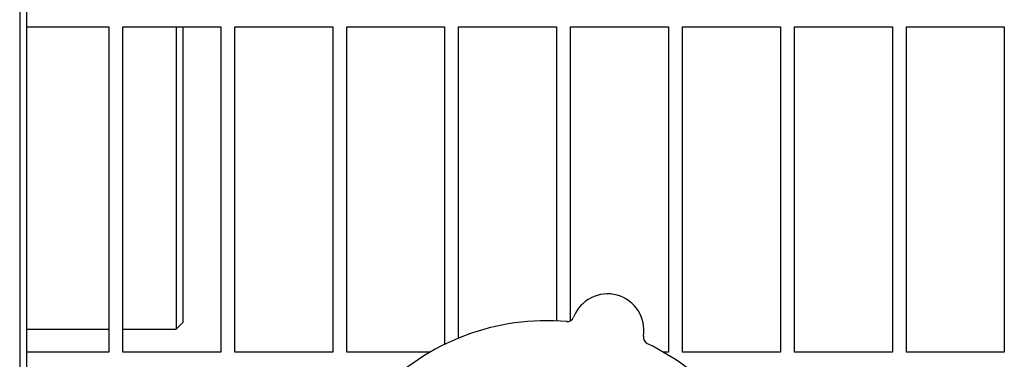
# Model space of a CAD drawing. Header units: inches. Extents: x 24 to 1128, y -69 to 748.
# Tile 628 of 656: x 737.25 to 746.05, y 609.4 to 612.43. Entities that reach past the tile are written whole.
import ezdxf

# ---------------------------------------------------------------- set-up
doc = ezdxf.new("R2010")
doc.units = ezdxf.units.IN
doc.header["$LTSCALE"] = 32
doc.header["$MEASUREMENT"] = 0
doc.layers.add('Visible (ANSI)', color=7, linetype='Continuous', lineweight=30)

msp = doc.modelspace()

# ---------------------------------------------------------------- linework, layer by layer
at = {"layer": 'Visible (ANSI)'}
for p, q in [((737.25198, 628.66844), (737.25198, 608.66853)), ((737.31448, 608.73103), (737.31448, 628.60594)), ((737.31448, 612.36978), (738.04813, 612.36978)), ((738.04813, 612.36978), (738.04813, 609.46353)), ((738.17313, 609.46353), (738.17313, 612.36978)), ((738.17313, 612.36978), (739.04813, 612.36978)), ((738.6499, 612.3698), (738.6499, 609.66853)), ((738.7124, 609.73103), (738.7124, 612.36981)), ((739.04813, 612.36978), (739.04813, 609.46353)), ((739.17313, 609.46353), (739.17313, 612.36978)), ((739.17313, 612.36978), (740.04813, 612.36978)), ((740.04813, 612.36978), (740.04813, 609.46353)), ((740.17313, 609.46353), (740.17313, 612.36978)), ((740.17313, 612.36978), (741.04813, 612.36978)), ((741.04813, 612.36978), (741.04813, 609.5321)), ((741.17313, 609.58827), (741.17313, 612.36978)), ((741.17313, 612.36978), (742.04813, 612.36978)), ((742.04813, 612.36978), (742.04813, 609.74169)), ((742.17313, 609.74405), (742.17313, 612.36978)), ((742.17313, 612.36978), (743.04813, 612.36978)), ((743.04813, 612.36978), (743.04813, 609.46353)), ((743.17313, 609.46353), (743.17313, 612.36978)), ((743.17313, 612.36978), (744.04813, 612.36978)), ((744.04813, 612.36978), (744.04813, 609.46353)), ((744.17313, 609.46353), (744.17313, 612.36978)), ((744.17313, 612.36978), (745.04813, 612.36978)), ((745.04813, 612.36978), (745.04813, 609.46353)), ((745.17313, 609.46353), (745.17313, 612.36978)), ((745.17313, 612.36978), (746.04813, 612.36978)), ((746.04813, 612.36978), (746.04813, 609.46353)), ((737.31448, 609.66853), (738.04813, 609.66853)), ((738.17313, 609.66853), (738.6499, 609.66853)), ((738.7124, 609.73103), (738.6499, 609.66853)), ((738.04813, 609.46353), (737.31448, 609.46353)), ((739.04813, 609.46353), (738.17313, 609.46353)), ((740.04813, 609.46353), (739.17313, 609.46353)), ((740.91971, 609.46353), (740.17313, 609.46353)), ((743.04813, 609.46353), (743.00163, 609.46353)), ((744.04813, 609.46353), (743.17313, 609.46353)), ((745.04813, 609.46353), (744.17313, 609.46353)), ((746.04813, 609.46353), (745.17313, 609.46353))]:
    msp.add_line(p, q, dxfattribs=at)
for centre, radius, start, end in [((742.50346, 609.65833), 0.325, 350.661127, 158.822474), ((742.14213, 609.79831), 0.0625, 265.130197, 338.822474), ((741.96067, 607.66853), 2.075, 84.999652, 136.483949), ((742.88582, 609.59545), 0.0625, 170.661127, 244.353404), ((741.96067, 607.66853), 2.075, 12.999652, 64.483949)]:
    msp.add_arc(centre, radius, start, end, dxfattribs=at)

doc.saveas('drawing.dxf')
